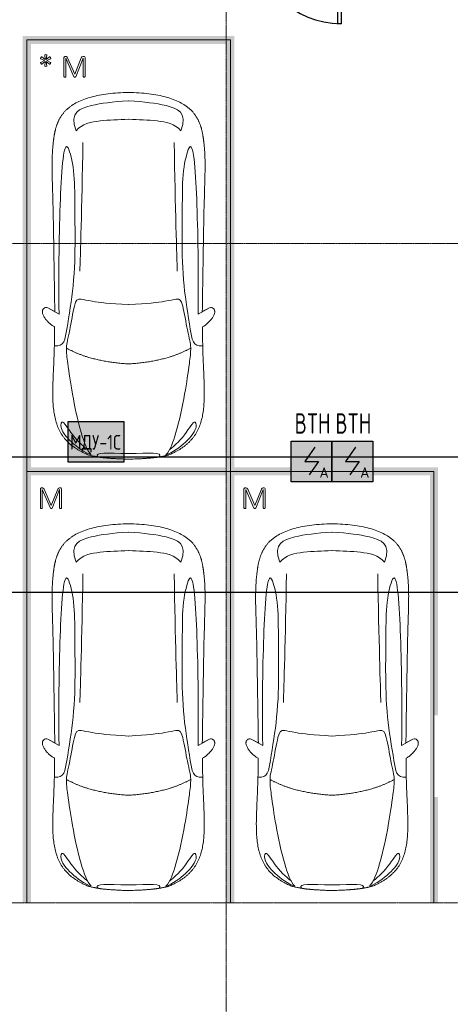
# Model space of a CAD drawing. Header units: millimetres. Extents: x -135639 to 224623, y -383017 to -59102.
# Tile 478 of 494: x 97276 to 102564, y -95970 to -83871. Entities that reach past the tile are written whole.
import ezdxf
from ezdxf.enums import TextEntityAlignment as Align

# ---------------------------------------------------------------- set-up
doc = ezdxf.new("R2010")
doc.units = ezdxf.units.MM
for name, pattern in [('CONTINOUS', [0]), ('Линия сетки', [25, 20, -2.5, 0, -2.5]), ('Невидимые', [5, 3, -2]), ('Штрих_3_3_', [6, 3, -3])]:
    doc.linetypes.add(name, pattern=pattern)
for name, color, linetype, lineweight in [('A-000-M_MASS', 7, 'Continuous', 18), ('A-325-M_DOOR', 7, 'Continuous', 18), ('A-325-M_DOOR__FRAME', 7, 'Continuous', 30), ('A-325-M_DOOR_PANEL', 7, 'Continuous', 30), ('C-953-M_PARKING', 7, 'Continuous', 18), ('C-953-MH_PARKING', 7, 'Невидимые', 18), ('Z-030-M_GRID', 7, 'Continuous', 9), ('Арматура воздуховодов', 7, 'Continuous', 18), ('ОС', 5, 'Continuous', 25), ('ПС', 7, 'Continuous', 40), ('СС-011-ПОЖ-СИГНАЛИЗАЦИЯ', 1, 'Continuous', 30)]:
    doc.layers.add(name, color=color, linetype=linetype, lineweight=lineweight)
doc.layers.add('ССПС', color=5, linetype='Continuous')
doc.styles.add('1111', font='isocpeur.ttf')

# ---------------------------------------------------------------- blocks, each defined once
blk = doc.blocks.new('A_PAR_Parking - M-2663509-B1_-7_650_')
at = {"layer": 'C-953-M_PARKING', "true_color": 0xf7f9fb}
blk.add_hatch(color=7, dxfattribs=at).paths.add_polyline_path([(-1300, 2650), (-1300, 1350), (-1250, 1350), (-1250, 350), (-1300, 350), (-1300, -2700), (1300, -2700), (1300, 2650), (1200, 2650), (1200, -2600), (-1200, -2600), (-1200, 2650)])
at = {"layer": 'A-000-M_MASS', "color": 253, "true_color": 0xaaaaaa}
for p, q in [((-853, 717), (-993, 639)), ((-906, 687), (-993, 639)), ((853, 717), (993, 639)), ((993, 639), (906, 687))]:
    blk.add_line(p, q, dxfattribs=at)
for centre, start, end in [((-1010, 678), 223.4184, 293.9305), ((1010, 678), 246.0695, 316.5816)]:
    blk.add_arc(centre, 42.2, start, end, dxfattribs=at)
for points, knots in [([(-908, 876), (-908, 976), (-911, 1161), (-920, 1362), (-926, 1508), (-930, 1645), (-930, 1769), (-922, 1880), (-911, 1957), (-894, 2031), (-871, 2100), (-841, 2165), (-809, 2216), (-779, 2254), (-754, 2281), (-727, 2307), (-698, 2332), (-667, 2355), (-636, 2376), (-604, 2395), (-574, 2412), (-545, 2426), (-519, 2438), (-500, 2445), (-485, 2450), (-474, 2453), (-463, 2456), (-452, 2458), (-440, 2461), (-428, 2463), (-414, 2466), (-402, 2468), (-391, 2470), (-383, 2471), (-376, 2473), (-370, 2474), (-363, 2475), (-356, 2476), (-349, 2477), (-343, 2478), (-337, 2479), (-330, 2480), (-324, 2481), (-317, 2481), (-309, 2482), (-301, 2483), (-293, 2484), (-285, 2485), (-276, 2486), (-263, 2487), (-249, 2488), (-235, 2489), (-223, 2490), (-211, 2491), (-199, 2492), (-186, 2493), (-168, 2494), (-148, 2495), (-127, 2496), (-106, 2497), (-77, 2498), (-40, 2500), (-13, 2501), (1, 2501)], [-1, -1, -1, -1, -0.913265, -0.826531, -0.783163, -0.739796, -0.653061, -0.612245, -0.571429, -0.530612, -0.489796, -0.44898, -0.408163, -0.387755, -0.367347, -0.346939, -0.326531, -0.306122, -0.285714, -0.265306, -0.244898, -0.22449, -0.204082, -0.183673, -0.173469, -0.163265, -0.153061, -0.142857, -0.132653, -0.122449, -0.112245, -0.102041, -0.096939, -0.091837, -0.086735, -0.084184, -0.081633, -0.076531, -0.07398, -0.071429, -0.068878, -0.066327, -0.063776, -0.061224, -0.058673, -0.056122, -0.053571, -0.05102, -0.048469, -0.045918, -0.040816, -0.038265, -0.035714, -0.033163, -0.030612, -0.028061, -0.02551, -0.020408, -0.017857, -0.015306, -0.010204, -0.005102, 0, 0, 0, 0]), ([(-480, 2441), (-586, 2392), (-719, 2283), (-847, 2128), (-828, 2057)], [0, 0, 0, 0, 0.53668, 1.024735, 1.024735, 1.024735, 1.024735]), ([(-459, 2446), (-508, 2398), (-601, 2147), (-696, 1684), (-744, 1354), (-774, 1106), (-734, 996), (-660, 552), (-618, 522), (-447, 565), (-234, 590), (-2, 602)], [0, 0, 0, 0, 0.884172, 2.058368, 3.212407, 3.977765, 4.871213, 5.547774, 6.288901, 6.772879, 7.454401, 7.454401, 7.454401, 7.454401]), ([(1, 2501), (22, 2500), (51, 2499), (88, 2498), (113, 2497), (137, 2496), (160, 2494), (181, 2493), (201, 2492), (219, 2491), (237, 2489), (253, 2488), (268, 2487), (282, 2485), (295, 2484), (307, 2483), (320, 2481), (330, 2480), (338, 2479), (345, 2478), (350, 2477), (356, 2476), (361, 2475), (366, 2474), (371, 2473), (377, 2472), (385, 2471), (393, 2469), (403, 2467), (416, 2465), (434, 2462), (454, 2458), (476, 2453), (498, 2446), (521, 2437), (555, 2422), (605, 2396), (669, 2355), (730, 2307), (773, 2263), (802, 2225), (823, 2195), (841, 2164), (857, 2132), (871, 2099), (887, 2053), (904, 1994), (915, 1931), (922, 1879), (926, 1839), (928, 1798), (930, 1756), (930, 1720), (931, 1690), (931, 1667), (930, 1645), (930, 1621), (929, 1598), (929, 1566), (927, 1526), (925, 1459), (919, 1336), (911, 1145), (908, 970), (908, 876)], [-1, -1, -1, -1, -0.992347, -0.98852, -0.984694, -0.980867, -0.977041, -0.973214, -0.969388, -0.965561, -0.961735, -0.957908, -0.954082, -0.950255, -0.946429, -0.942602, -0.938776, -0.933673, -0.931122, -0.928571, -0.92602, -0.923469, -0.920918, -0.918367, -0.915816, -0.913265, -0.908163, -0.903061, -0.897959, -0.887755, -0.877551, -0.857143, -0.836735, -0.816327, -0.795918, -0.77551, -0.734694, -0.693878, -0.653061, -0.612245, -0.591837, -0.571429, -0.55102, -0.530612, -0.510204, -0.489796, -0.44898, -0.408163, -0.387755, -0.367347, -0.346939, -0.326531, -0.306122, -0.295918, -0.285714, -0.27551, -0.265306, -0.255102, -0.244898, -0.22449, -0.204082, -0.163265, -0.081633, 0, 0, 0, 0]), ([(459, 2446), (508, 2398), (601, 2147), (696, 1684), (744, 1354), (774, 1106), (734, 996), (660, 552), (618, 522), (447, 565), (234, 590), (2, 602)], [0, 0, 0, 0, 0.884172, 2.058368, 3.212407, 3.977765, 4.871213, 5.547774, 6.288901, 6.772879, 7.454401, 7.454401, 7.454401, 7.454401]), ([(480, 2441), (586, 2392), (719, 2283), (847, 2128), (828, 2057)], [0, 0, 0, 0, 0.53668, 1.024735, 1.024735, 1.024735, 1.024735]), ([(-828, 2057), (-803, 2016), (-728, 2173), (-566, 2339), (-505, 2381)], [0, 0, 0, 0, 0.497572, 1.022643, 1.022643, 1.022643, 1.022643]), ([(828, 2057), (803, 2016), (728, 2173), (566, 2339), (505, 2381)], [0, 0, 0, 0, 0.497572, 1.022643, 1.022643, 1.022643, 1.022643]), ([(-908, 1106), (-792, 1130), (-753, 859), (-663, 332), (-655, -196), (-661, -684), (-663, -1068), (-764, -1443), (-817, -1157), (-842, -605), (-857, -17), (-857, 454), (-853, 717)], [0, 0, 0, 0, 1.013953, 2.476159, 4.172855, 5.704608, 7.082231, 8.244161, 9.589947, 11.154659, 12.917121, 14.362976, 14.362976, 14.362976, 14.362976]), ([(908, 1106), (792, 1130), (753, 859), (663, 332), (655, -196), (661, -684), (663, -1068), (764, -1443), (817, -1157), (842, -605), (857, -17), (857, 454), (853, 717)], [0, 0, 0, 0, 1.013953, 2.476159, 4.172855, 5.704608, 7.082231, 8.244161, 9.589947, 11.154659, 12.917121, 14.362976, 14.362976, 14.362976, 14.362976]), ([(-1041, 649), (-1044, 652), (-1049, 657), (-1053, 664), (-1055, 669), (-1057, 675), (-1058, 682), (-1058, 688), (-1058, 702), (-1052, 723), (-1036, 756), (-1011, 790), (-985, 818), (-962, 839), (-944, 853), (-926, 866), (-914, 873), (-908, 876)], [-1, -1, -1, -1, -0.941667, -0.9125, -0.883333, -0.854167, -0.825, -0.795833, -0.766667, -0.65, -0.533333, -0.4, -0.266667, -0.2, -0.133333, -0.066667, 0, 0, 0, 0]), ([(908, 876), (913, 873), (923, 867), (944, 853), (971, 832), (1000, 803), (1026, 771), (1043, 742), (1053, 719), (1057, 703), (1059, 690), (1058, 680), (1056, 673), (1054, 666), (1050, 658), (1045, 652), (1041, 649)], [-1, -1, -1, -1, -0.941667, -0.883333, -0.766667, -0.65, -0.533333, -0.4, -0.333333, -0.266667, -0.2, -0.166667, -0.133333, -0.1, -0.066667, 0, 0, 0, 0]), ([(0, -2004), (-45, -2004), (-132, -2001), (-252, -1991), (-362, -1974), (-462, -1950), (-551, -1921), (-630, -1886), (-686, -1853), (-726, -1824), (-753, -1802), (-774, -1782), (-789, -1766), (-799, -1753), (-809, -1740), (-819, -1727), (-828, -1714), (-836, -1701), (-844, -1688), (-851, -1674), (-858, -1661), (-864, -1647), (-870, -1634), (-876, -1620), (-881, -1606), (-885, -1592), (-890, -1578), (-894, -1565), (-897, -1551), (-901, -1537), (-904, -1524), (-907, -1510), (-909, -1497), (-912, -1483), (-914, -1470), (-916, -1457), (-918, -1444), (-919, -1432), (-921, -1419), (-923, -1403), (-925, -1383), (-928, -1361), (-930, -1339), (-932, -1318), (-934, -1290), (-936, -1257), (-938, -1218), (-939, -1179), (-940, -1139), (-940, -1097), (-939, -1039), (-938, -958), (-934, -846), (-931, -714), (-926, -559), (-923, -376), (-919, -163), (-915, 82), (-911, 315), (-908, 521), (-907, 631), (-906, 687)], [-1, -1, -1, -1, -0.97619, -0.952381, -0.928571, -0.904762, -0.880952, -0.857143, -0.833333, -0.821429, -0.809524, -0.797619, -0.791667, -0.785714, -0.779762, -0.77381, -0.767857, -0.761905, -0.755952, -0.75, -0.744048, -0.738095, -0.732143, -0.72619, -0.720238, -0.714286, -0.708333, -0.702381, -0.696429, -0.690476, -0.684524, -0.678571, -0.672619, -0.666667, -0.660714, -0.654762, -0.64881, -0.642857, -0.636905, -0.630952, -0.619048, -0.607143, -0.595238, -0.583333, -0.571429, -0.547619, -0.52381, -0.5, -0.47619, -0.452381, -0.428571, -0.380952, -0.333333, -0.285714, -0.238095, -0.190476, -0.142857, -0.095238, -0.047619, -0.02381, 0, 0, 0, 0]), ([(906, 687), (907, 631), (908, 521), (911, 367), (913, 222), (916, 41), (919, -163), (923, -376), (926, -559), (930, -688), (932, -780), (934, -844), (936, -902), (938, -956), (939, -1007), (940, -1053), (940, -1097), (940, -1139), (939, -1179), (938, -1218), (936, -1257), (934, -1290), (932, -1318), (930, -1339), (928, -1361), (925, -1383), (923, -1403), (921, -1419), (919, -1432), (918, -1444), (916, -1457), (914, -1470), (912, -1483), (909, -1497), (907, -1510), (904, -1524), (901, -1537), (897, -1551), (894, -1565), (890, -1578), (885, -1592), (881, -1606), (876, -1620), (870, -1634), (864, -1647), (858, -1661), (851, -1674), (844, -1688), (836, -1701), (828, -1714), (819, -1727), (809, -1740), (799, -1753), (789, -1766), (774, -1782), (753, -1802), (726, -1824), (686, -1853), (607, -1900), (495, -1942), (362, -1974), (252, -1991), (132, -2001), (45, -2004), (0, -2004)], [-1, -1, -1, -1, -0.97619, -0.952381, -0.928571, -0.904762, -0.857143, -0.809524, -0.761905, -0.714286, -0.690476, -0.666667, -0.642857, -0.619048, -0.595238, -0.571429, -0.547619, -0.52381, -0.5, -0.47619, -0.452381, -0.428571, -0.416667, -0.404762, -0.392857, -0.380952, -0.369048, -0.363095, -0.357143, -0.35119, -0.345238, -0.339286, -0.333333, -0.327381, -0.321429, -0.315476, -0.309524, -0.303571, -0.297619, -0.291667, -0.285714, -0.279762, -0.27381, -0.267857, -0.261905, -0.255952, -0.25, -0.244048, -0.238095, -0.232143, -0.22619, -0.220238, -0.214286, -0.208333, -0.202381, -0.190476, -0.178571, -0.166667, -0.142857, -0.095238, -0.071429, -0.047619, -0.02381, 0, 0, 0, 0]), ([(-643, -1535), (-732, -1765), (-468, -1855), (-203, -1891), (-2, -1902)], [0, 0, 0, 0, 0.867049, 1.684227, 1.684227, 1.684227, 1.684227]), ([(-643, -1535), (-570, -1622), (-349, -1664), (-124, -1672), (-2, -1676)], [0, 0, 0, 0, 0.616728, 1.242165, 1.242165, 1.242165, 1.242165]), ([(643, -1535), (732, -1765), (468, -1855), (203, -1891), (2, -1902)], [0, 0, 0, 0, 0.867049, 1.684227, 1.684227, 1.684227, 1.684227]), ([(643, -1535), (570, -1622), (349, -1664), (124, -1672), (2, -1676)], [0, 0, 0, 0, 0.616728, 1.242165, 1.242165, 1.242165, 1.242165])]:
    blk.add_open_spline(points, degree=3, knots=knots, dxfattribs=at)
for points, degree in [([(-376, 2470), (-425, 2412), (-257, 2425), (-2, 2432)], 3), ([(376, 2470), (425, 2412), (257, 2425), (2, 2432)], 3), ([(-2, 1330), (-478, 1299), (-762, 1135)], 2), ([(2, 1330), (478, 1299), (762, 1135)], 2), ([(-599, 190), (-592, 24), (-575, -588), (-560, -1389)], 3), ([(599, 190), (592, 24), (575, -588), (560, -1389)], 3)]:
    blk.add_open_spline(points, degree=degree, dxfattribs=at)
at = {"layer": 'C-953-M_PARKING', "color": 253, "true_color": 0xaaaaaa}
for p, q in [((-1250, -2650), (-1250, 2650)), ((1250, 2650), (1250, -2650)), ((823, -2198), (822, -2200)), ((822, -2200), (823, -2198)), ((822, -2200), (822, -2434)), ((825, -2196), (823, -2198)), ((823, -2198), (825, -2196)), ((828, -2195), (825, -2196)), ((834, -2195), (828, -2195)), ((840, -2195), (834, -2195)), ((844, -2196), (840, -2195)), ((846, -2198), (844, -2196)), ((844, -2196), (846, -2198)), ((846, -2200), (846, -2198)), ((846, -2198), (846, -2200)), ((938, -2199), (846, -2425)), ((846, -2425), (846, -2200)), ((869, -2430), (950, -2232)), ((939, -2197), (938, -2199)), ((938, -2199), (939, -2197)), ((941, -2196), (939, -2197)), ((939, -2197), (941, -2196)), ((944, -2195), (941, -2196)), ((949, -2195), (944, -2195)), ((953, -2195), (949, -2195)), ((950, -2232), (1037, -2429)), ((956, -2196), (953, -2195)), ((958, -2197), (956, -2196)), ((956, -2196), (958, -2197)), ((960, -2199), (958, -2197)), ((958, -2197), (960, -2199)), ((1059, -2425), (960, -2199)), ((1061, -2196), (1059, -2198)), ((1059, -2198), (1061, -2196)), ((1059, -2198), (1059, -2200)), ((1059, -2200), (1059, -2198)), ((1059, -2200), (1059, -2425)), ((1065, -2195), (1061, -2196)), ((1070, -2195), (1065, -2195)), ((1076, -2195), (1070, -2195)), ((1080, -2196), (1076, -2195)), ((1082, -2198), (1080, -2196)), ((1080, -2196), (1082, -2198)), ((1083, -2200), (1082, -2198)), ((1082, -2198), (1083, -2200)), ((1083, -2434), (1083, -2200)), ((822, -2434), (826, -2443)), ((826, -2443), (833, -2446)), ((833, -2446), (846, -2446)), ((846, -2446), (855, -2445)), ((855, -2445), (861, -2442)), ((861, -2442), (866, -2437)), ((866, -2437), (869, -2430)), ((1037, -2429), (1041, -2437)), ((1041, -2437), (1046, -2442)), ((1046, -2442), (1051, -2445)), ((1051, -2445), (1058, -2446)), ((1058, -2446), (1072, -2446)), ((1072, -2446), (1075, -2445)), ((1075, -2445), (1079, -2443)), ((1079, -2443), (1082, -2440)), ((1082, -2440), (1083, -2434)), ((1250, -2650), (-1250, -2650))]:
    blk.add_line(p, q, dxfattribs=at)
at = {"layer": 'C-953-MH_PARKING', "color": 253, "linetype": 'Штрих_3_3_', "true_color": 0xaaaaaa}
blk.add_line((-1200, 2650), (1200, 2650), dxfattribs=at)
blk = doc.blocks.new('A_PAR_Parking - M_Зависимые-2663510-B1_-7_650_')
at = {"layer": 'C-953-M_PARKING', "true_color": 0xf7f9fb}
blk.add_hatch(color=7, dxfattribs=at).paths.add_polyline_path([(-1300, 1921), (-1300, -2700), (1300, -2700), (1300, 2650), (1200, 2650), (1200, -2600), (-1200, -2600), (-1200, 2650), (-1300, 2650)])
at = {"layer": 'A-000-M_MASS', "color": 253, "true_color": 0xaaaaaa}
for p, q in [((-853, 717), (-993, 639)), ((-906, 687), (-993, 639)), ((853, 717), (993, 639)), ((993, 639), (906, 687))]:
    blk.add_line(p, q, dxfattribs=at)
for centre, start, end in [((-1010, 678), 223.4184, 293.9305), ((1010, 678), 246.0695, 316.5816)]:
    blk.add_arc(centre, 42.2, start, end, dxfattribs=at)
for points, knots in [([(-908, 876), (-908, 976), (-911, 1161), (-920, 1362), (-926, 1508), (-930, 1645), (-930, 1769), (-922, 1880), (-911, 1957), (-894, 2031), (-871, 2100), (-841, 2165), (-809, 2216), (-779, 2254), (-754, 2281), (-727, 2307), (-698, 2332), (-667, 2355), (-636, 2376), (-604, 2395), (-574, 2412), (-545, 2426), (-519, 2438), (-500, 2445), (-485, 2450), (-474, 2453), (-463, 2456), (-452, 2458), (-440, 2461), (-428, 2463), (-414, 2466), (-402, 2468), (-391, 2470), (-383, 2471), (-376, 2473), (-370, 2474), (-363, 2475), (-356, 2476), (-349, 2477), (-343, 2478), (-337, 2479), (-330, 2480), (-324, 2481), (-317, 2481), (-309, 2482), (-301, 2483), (-293, 2484), (-285, 2485), (-276, 2486), (-263, 2487), (-249, 2488), (-235, 2489), (-223, 2490), (-211, 2491), (-199, 2492), (-186, 2493), (-168, 2494), (-148, 2495), (-127, 2496), (-106, 2497), (-77, 2498), (-40, 2500), (-13, 2501), (1, 2501)], [-1, -1, -1, -1, -0.913265, -0.826531, -0.783163, -0.739796, -0.653061, -0.612245, -0.571429, -0.530612, -0.489796, -0.44898, -0.408163, -0.387755, -0.367347, -0.346939, -0.326531, -0.306122, -0.285714, -0.265306, -0.244898, -0.22449, -0.204082, -0.183673, -0.173469, -0.163265, -0.153061, -0.142857, -0.132653, -0.122449, -0.112245, -0.102041, -0.096939, -0.091837, -0.086735, -0.084184, -0.081633, -0.076531, -0.07398, -0.071429, -0.068878, -0.066327, -0.063776, -0.061224, -0.058673, -0.056122, -0.053571, -0.05102, -0.048469, -0.045918, -0.040816, -0.038265, -0.035714, -0.033163, -0.030612, -0.028061, -0.02551, -0.020408, -0.017857, -0.015306, -0.010204, -0.005102, 0, 0, 0, 0]), ([(-480, 2441), (-586, 2392), (-719, 2283), (-847, 2128), (-828, 2057)], [0, 0, 0, 0, 0.53668, 1.024735, 1.024735, 1.024735, 1.024735]), ([(-459, 2446), (-508, 2398), (-601, 2147), (-696, 1684), (-744, 1354), (-774, 1106), (-734, 996), (-660, 552), (-618, 522), (-447, 565), (-234, 590), (-2, 602)], [0, 0, 0, 0, 0.884172, 2.058368, 3.212407, 3.977765, 4.871213, 5.547774, 6.288901, 6.772879, 7.454401, 7.454401, 7.454401, 7.454401]), ([(1, 2501), (22, 2500), (51, 2499), (88, 2498), (113, 2497), (137, 2496), (160, 2494), (181, 2493), (201, 2492), (219, 2491), (237, 2489), (253, 2488), (268, 2487), (282, 2485), (295, 2484), (307, 2483), (320, 2481), (330, 2480), (338, 2479), (345, 2478), (350, 2477), (356, 2476), (361, 2475), (366, 2474), (371, 2473), (377, 2472), (385, 2471), (393, 2469), (403, 2467), (416, 2465), (434, 2462), (454, 2458), (476, 2453), (498, 2446), (521, 2437), (555, 2422), (605, 2396), (669, 2355), (730, 2307), (773, 2263), (802, 2225), (823, 2195), (841, 2164), (857, 2132), (871, 2099), (887, 2053), (904, 1994), (915, 1931), (922, 1879), (926, 1839), (928, 1798), (930, 1756), (930, 1720), (931, 1690), (931, 1667), (930, 1645), (930, 1621), (929, 1598), (929, 1566), (927, 1526), (925, 1459), (919, 1336), (911, 1145), (908, 970), (908, 876)], [-1, -1, -1, -1, -0.992347, -0.98852, -0.984694, -0.980867, -0.977041, -0.973214, -0.969388, -0.965561, -0.961735, -0.957908, -0.954082, -0.950255, -0.946429, -0.942602, -0.938776, -0.933673, -0.931122, -0.928571, -0.92602, -0.923469, -0.920918, -0.918367, -0.915816, -0.913265, -0.908163, -0.903061, -0.897959, -0.887755, -0.877551, -0.857143, -0.836735, -0.816327, -0.795918, -0.77551, -0.734694, -0.693878, -0.653061, -0.612245, -0.591837, -0.571429, -0.55102, -0.530612, -0.510204, -0.489796, -0.44898, -0.408163, -0.387755, -0.367347, -0.346939, -0.326531, -0.306122, -0.295918, -0.285714, -0.27551, -0.265306, -0.255102, -0.244898, -0.22449, -0.204082, -0.163265, -0.081633, 0, 0, 0, 0]), ([(459, 2446), (508, 2398), (601, 2147), (696, 1684), (744, 1354), (774, 1106), (734, 996), (660, 552), (618, 522), (447, 565), (234, 590), (2, 602)], [0, 0, 0, 0, 0.884172, 2.058368, 3.212407, 3.977765, 4.871213, 5.547774, 6.288901, 6.772879, 7.454401, 7.454401, 7.454401, 7.454401]), ([(480, 2441), (586, 2392), (719, 2283), (847, 2128), (828, 2057)], [0, 0, 0, 0, 0.53668, 1.024735, 1.024735, 1.024735, 1.024735]), ([(-828, 2057), (-803, 2016), (-728, 2173), (-566, 2339), (-505, 2381)], [0, 0, 0, 0, 0.497572, 1.022643, 1.022643, 1.022643, 1.022643]), ([(828, 2057), (803, 2016), (728, 2173), (566, 2339), (505, 2381)], [0, 0, 0, 0, 0.497572, 1.022643, 1.022643, 1.022643, 1.022643]), ([(-908, 1106), (-792, 1130), (-753, 859), (-663, 332), (-655, -196), (-661, -684), (-663, -1068), (-764, -1443), (-817, -1157), (-842, -605), (-857, -17), (-857, 454), (-853, 717)], [0, 0, 0, 0, 1.013953, 2.476159, 4.172855, 5.704608, 7.082231, 8.244161, 9.589947, 11.154659, 12.917121, 14.362976, 14.362976, 14.362976, 14.362976]), ([(908, 1106), (792, 1130), (753, 859), (663, 332), (655, -196), (661, -684), (663, -1068), (764, -1443), (817, -1157), (842, -605), (857, -17), (857, 454), (853, 717)], [0, 0, 0, 0, 1.013953, 2.476159, 4.172855, 5.704608, 7.082231, 8.244161, 9.589947, 11.154659, 12.917121, 14.362976, 14.362976, 14.362976, 14.362976]), ([(-1041, 649), (-1044, 652), (-1049, 657), (-1053, 664), (-1055, 669), (-1057, 675), (-1058, 682), (-1058, 688), (-1058, 702), (-1052, 723), (-1036, 756), (-1011, 790), (-985, 818), (-962, 839), (-944, 853), (-926, 866), (-914, 873), (-908, 876)], [-1, -1, -1, -1, -0.941667, -0.9125, -0.883333, -0.854167, -0.825, -0.795833, -0.766667, -0.65, -0.533333, -0.4, -0.266667, -0.2, -0.133333, -0.066667, 0, 0, 0, 0]), ([(908, 876), (913, 873), (923, 867), (944, 853), (971, 832), (1000, 803), (1026, 771), (1043, 742), (1053, 719), (1057, 703), (1059, 690), (1058, 680), (1056, 673), (1054, 666), (1050, 658), (1045, 652), (1041, 649)], [-1, -1, -1, -1, -0.941667, -0.883333, -0.766667, -0.65, -0.533333, -0.4, -0.333333, -0.266667, -0.2, -0.166667, -0.133333, -0.1, -0.066667, 0, 0, 0, 0]), ([(0, -2004), (-45, -2004), (-132, -2001), (-252, -1991), (-362, -1974), (-462, -1950), (-551, -1921), (-630, -1886), (-686, -1853), (-726, -1824), (-753, -1802), (-774, -1782), (-789, -1766), (-799, -1753), (-809, -1740), (-819, -1727), (-828, -1714), (-836, -1701), (-844, -1688), (-851, -1674), (-858, -1661), (-864, -1647), (-870, -1634), (-876, -1620), (-881, -1606), (-885, -1592), (-890, -1578), (-894, -1565), (-897, -1551), (-901, -1537), (-904, -1524), (-907, -1510), (-909, -1497), (-912, -1483), (-914, -1470), (-916, -1457), (-918, -1444), (-919, -1432), (-921, -1419), (-923, -1403), (-925, -1383), (-928, -1361), (-930, -1339), (-932, -1318), (-934, -1290), (-936, -1257), (-938, -1218), (-939, -1179), (-940, -1139), (-940, -1097), (-939, -1039), (-938, -958), (-934, -846), (-931, -714), (-926, -559), (-923, -376), (-919, -163), (-915, 82), (-911, 315), (-908, 521), (-907, 631), (-906, 687)], [-1, -1, -1, -1, -0.97619, -0.952381, -0.928571, -0.904762, -0.880952, -0.857143, -0.833333, -0.821429, -0.809524, -0.797619, -0.791667, -0.785714, -0.779762, -0.77381, -0.767857, -0.761905, -0.755952, -0.75, -0.744048, -0.738095, -0.732143, -0.72619, -0.720238, -0.714286, -0.708333, -0.702381, -0.696429, -0.690476, -0.684524, -0.678571, -0.672619, -0.666667, -0.660714, -0.654762, -0.64881, -0.642857, -0.636905, -0.630952, -0.619048, -0.607143, -0.595238, -0.583333, -0.571429, -0.547619, -0.52381, -0.5, -0.47619, -0.452381, -0.428571, -0.380952, -0.333333, -0.285714, -0.238095, -0.190476, -0.142857, -0.095238, -0.047619, -0.02381, 0, 0, 0, 0]), ([(906, 687), (907, 631), (908, 521), (911, 367), (913, 222), (916, 41), (919, -163), (923, -376), (926, -559), (930, -688), (932, -780), (934, -844), (936, -902), (938, -956), (939, -1007), (940, -1053), (940, -1097), (940, -1139), (939, -1179), (938, -1218), (936, -1257), (934, -1290), (932, -1318), (930, -1339), (928, -1361), (925, -1383), (923, -1403), (921, -1419), (919, -1432), (918, -1444), (916, -1457), (914, -1470), (912, -1483), (909, -1497), (907, -1510), (904, -1524), (901, -1537), (897, -1551), (894, -1565), (890, -1578), (885, -1592), (881, -1606), (876, -1620), (870, -1634), (864, -1647), (858, -1661), (851, -1674), (844, -1688), (836, -1701), (828, -1714), (819, -1727), (809, -1740), (799, -1753), (789, -1766), (774, -1782), (753, -1802), (726, -1824), (686, -1853), (607, -1900), (495, -1942), (362, -1974), (252, -1991), (132, -2001), (45, -2004), (0, -2004)], [-1, -1, -1, -1, -0.97619, -0.952381, -0.928571, -0.904762, -0.857143, -0.809524, -0.761905, -0.714286, -0.690476, -0.666667, -0.642857, -0.619048, -0.595238, -0.571429, -0.547619, -0.52381, -0.5, -0.47619, -0.452381, -0.428571, -0.416667, -0.404762, -0.392857, -0.380952, -0.369048, -0.363095, -0.357143, -0.35119, -0.345238, -0.339286, -0.333333, -0.327381, -0.321429, -0.315476, -0.309524, -0.303571, -0.297619, -0.291667, -0.285714, -0.279762, -0.27381, -0.267857, -0.261905, -0.255952, -0.25, -0.244048, -0.238095, -0.232143, -0.22619, -0.220238, -0.214286, -0.208333, -0.202381, -0.190476, -0.178571, -0.166667, -0.142857, -0.095238, -0.071429, -0.047619, -0.02381, 0, 0, 0, 0]), ([(-643, -1535), (-732, -1765), (-468, -1855), (-203, -1891), (-2, -1902)], [0, 0, 0, 0, 0.867049, 1.684227, 1.684227, 1.684227, 1.684227]), ([(-643, -1535), (-570, -1622), (-349, -1664), (-124, -1672), (-2, -1676)], [0, 0, 0, 0, 0.616728, 1.242165, 1.242165, 1.242165, 1.242165]), ([(643, -1535), (732, -1765), (468, -1855), (203, -1891), (2, -1902)], [0, 0, 0, 0, 0.867049, 1.684227, 1.684227, 1.684227, 1.684227]), ([(643, -1535), (570, -1622), (349, -1664), (124, -1672), (2, -1676)], [0, 0, 0, 0, 0.616728, 1.242165, 1.242165, 1.242165, 1.242165])]:
    blk.add_open_spline(points, degree=3, knots=knots, dxfattribs=at)
for points, degree in [([(-376, 2470), (-425, 2412), (-257, 2425), (-2, 2432)], 3), ([(376, 2470), (425, 2412), (257, 2425), (2, 2432)], 3), ([(-2, 1330), (-478, 1299), (-762, 1135)], 2), ([(2, 1330), (478, 1299), (762, 1135)], 2), ([(-599, 190), (-592, 24), (-575, -588), (-560, -1389)], 3), ([(599, 190), (592, 24), (575, -588), (560, -1389)], 3)]:
    blk.add_open_spline(points, degree=degree, dxfattribs=at)
at = {"layer": 'C-953-M_PARKING', "color": 253, "true_color": 0xaaaaaa}
for p, q in [((-1250, -2650), (-1250, 2650)), ((1250, 2650), (1250, -2650)), ((535, -2196), (533, -2198)), ((533, -2198), (535, -2196)), ((533, -2198), (533, -2200)), ((533, -2200), (533, -2198)), ((533, -2200), (533, -2434)), ((539, -2195), (535, -2196)), ((544, -2195), (539, -2195)), ((550, -2195), (544, -2195)), ((554, -2196), (550, -2195)), ((556, -2198), (554, -2196)), ((554, -2196), (556, -2198)), ((557, -2200), (556, -2198)), ((556, -2198), (557, -2200)), ((649, -2199), (557, -2425)), ((557, -2425), (557, -2200)), ((580, -2430), (660, -2232)), ((651, -2196), (649, -2197)), ((649, -2197), (651, -2196)), ((649, -2197), (649, -2199)), ((649, -2199), (649, -2197)), ((655, -2195), (651, -2196)), ((659, -2195), (655, -2195)), ((664, -2195), (659, -2195)), ((660, -2232), (748, -2429)), ((667, -2196), (664, -2195)), ((669, -2197), (667, -2196)), ((667, -2196), (669, -2197)), ((670, -2199), (669, -2197)), ((669, -2197), (670, -2199)), ((769, -2425), (670, -2199)), ((770, -2198), (769, -2200)), ((769, -2200), (770, -2198)), ((769, -2200), (769, -2425)), ((772, -2196), (770, -2198)), ((770, -2198), (772, -2196)), ((775, -2195), (772, -2196)), ((781, -2195), (775, -2195)), ((787, -2195), (781, -2195)), ((791, -2196), (787, -2195)), ((793, -2198), (791, -2196)), ((791, -2196), (793, -2198)), ((793, -2200), (793, -2198)), ((793, -2198), (793, -2200)), ((793, -2434), (793, -2200)), ((959, -2361), (955, -2371)), ((955, -2371), (957, -2375)), ((957, -2375), (1002, -2398)), ((1002, -2398), (957, -2420)), ((965, -2353), (959, -2361)), ((969, -2353), (965, -2353)), ((1010, -2384), (969, -2353)), ((969, -2442), (1010, -2412)), ((1008, -2327), (1005, -2330)), ((1005, -2330), (1010, -2384)), ((1010, -2412), (1005, -2465)), ((1018, -2325), (1008, -2327)), ((1028, -2327), (1018, -2325)), ((1025, -2384), (1030, -2330)), ((1066, -2353), (1025, -2384)), ((1030, -2465), (1025, -2412)), ((1025, -2412), (1066, -2442)), ((1030, -2330), (1028, -2327)), ((1033, -2398), (1078, -2375)), ((1078, -2420), (1033, -2398)), ((1070, -2353), (1066, -2353)), ((1076, -2361), (1070, -2353)), ((1080, -2371), (1076, -2361)), ((1078, -2375), (1080, -2371)), ((533, -2434), (536, -2443)), ((536, -2443), (544, -2446)), ((544, -2446), (556, -2446)), ((556, -2446), (565, -2445)), ((565, -2445), (572, -2442)), ((572, -2442), (576, -2437)), ((576, -2437), (580, -2430)), ((748, -2429), (752, -2437)), ((752, -2437), (757, -2442)), ((757, -2442), (762, -2445)), ((762, -2445), (768, -2446)), ((768, -2446), (782, -2446)), ((782, -2446), (786, -2445)), ((786, -2445), (789, -2443)), ((789, -2443), (792, -2440)), ((792, -2440), (793, -2434)), ((957, -2420), (955, -2424)), ((955, -2424), (959, -2434)), ((959, -2434), (965, -2442)), ((965, -2442), (969, -2442)), ((1005, -2465), (1008, -2469)), ((1008, -2469), (1018, -2470)), ((1018, -2470), (1028, -2469)), ((1028, -2469), (1030, -2465)), ((1066, -2442), (1070, -2442)), ((1070, -2442), (1076, -2434)), ((1076, -2434), (1080, -2424)), ((1080, -2424), (1078, -2420)), ((1250, -2650), (-1250, -2650))]:
    blk.add_line(p, q, dxfattribs=at)
blk = doc.blocks.new('101_Дверь_Однопольная - _ПЧ_Мет_1000х2000_ВРУ_ГРЩ_EIS60_Пр-4457117-B1_-7_650_')
at = {"layer": 'A-325-M_DOOR', "color": 253, "lineweight": 30, "true_color": 0xaaaaaa}
for p, q in [((-600, 100), (-585, 100)), ((-600, -15), (-600, 100)), ((-585, 100), (-585, -15)), ((585, -15), (585, 100)), ((585, 100), (600, 100)), ((600, 100), (600, -15)), ((-585, -15), (-600, -15)), ((600, -15), (585, -15))]:
    blk.add_line(p, q, dxfattribs=at)
at = {"layer": 'A-325-M_DOOR__FRAME', "color": 253, "true_color": 0xaaaaaa}
for p, q in [((-585, 100), (-525, 100)), ((-585, -15), (-585, 100)), ((-525, 100), (-525, 60)), ((-525, 60), (-515, 60)), ((-515, 60), (-515, -15)), ((515, 60), (525, 60)), ((515, -15), (515, 60)), ((525, 100), (585, 100)), ((525, 60), (525, 100)), ((585, 100), (585, -15)), ((-515, -15), (-585, -15)), ((585, -15), (515, -15))]:
    blk.add_line(p, q, dxfattribs=at)
at = {"layer": 'A-325-M_DOOR_PANEL', "color": 253, "true_color": 0xaaaaaa}
for p, q in [((-525, 1150), (-485, 1150)), ((-525, 100), (-525, 1150)), ((-485, 1150), (-485, 100)), ((-485, 100), (-525, 100))]:
    blk.add_line(p, q, dxfattribs=at)
blk.add_arc((-525, 100), 1050, 0, 90, dxfattribs=at)
blk = doc.blocks.new('135_SLK_GD_AR_rvt-1-B1_-7_650_')
at = {"layer": 'A-325-M_DOOR', "color": 253, "lineweight": 18, "true_color": 0xaaaaaa, "rotation": 180}
blk.add_blockref('101_Дверь_Однопольная - _ПЧ_Мет_1000х2000_ВРУ_ГРЩ_EIS60_Пр-4457117-B1_-7_650_', (108834, 110050), dxfattribs=at)
at = {"layer": 'C-953-M_PARKING', "color": 253, "lineweight": 18, "true_color": 0xaaaaaa, "rotation": 180}
for name, p in [('A_PAR_Parking - M_Зависимые-2663510-B1_-7_650_', (106750, 106050)), ('A_PAR_Parking - M-2663509-B1_-7_650_', (106750, 100750)), ('A_PAR_Parking - M-2663509-B1_-7_650_', (109250, 100750))]:
    blk.add_blockref(name, p, dxfattribs=at)
blk = doc.blocks.new('-1 эт')
at = {"layer": 'Z-030-M_GRID', "color": 253, "linetype": 'Линия сетки', "true_color": 0xaaaaaa}
for p, q in [((107950, -19694.5), (107950, 133719.9)), ((155945.2, 106200), (78095.2, 106200)), ((155945.7, 98100), (78095.2, 98100))]:
    blk.add_line(p, q, dxfattribs=at)
at = {"lineweight": 5}
blk.add_blockref('135_SLK_GD_AR_rvt-1-B1_-7_650_', (0, 0), dxfattribs=at)
blk = doc.blocks.new('*U4706')
at = {"lineweight": 35, "true_color": 0xffffff}
h = blk.add_hatch(color=7, dxfattribs=at)
h.dxf.hatch_style = 1
h.paths.add_polyline_path([(0, 500), (0, 0), (500, 0), (500, 500)])
at = {"color": 1, "linetype": 'ByBlock', "lineweight": -2}
for p, q in [((289, 426), (167, 250)), ((167, 250), (333, 250)), ((333, 250), (219, 86))]:
    blk.add_line(p, q, dxfattribs=at)
at = {"color": 1, "linetype": 'ByBlock', "lineweight": -2, "ltscale": 0.1}
blk.add_lwpolyline([(0, 500), (500, 500), (500, 0), (0, 0)], close=True, dxfattribs=at)
at = {"color": 1, "linetype": 'ByBlock', "lineweight": -2, "ltscale": 1000, "style": '1111'}
blk.add_text('A', height=128, dxfattribs=at).set_placement((403, 49), align=Align.CENTER)
at = {"color": 0, "linetype": 'ByBlock', "lineweight": -2, "style": '1111'}
blk.add_attdef('INDEX', (-63, -235), '', height=125, dxfattribs=at)
at = {"color": 0, "linetype": 'ByBlock', "lineweight": -2, "style": '1111', "flags": 1}
for tag, p in [('NAME_DEVICE', (-64, -421)), ('NUM_POM', (-82, -847))]:
    blk.add_attdef(tag, p, '', height=125, dxfattribs=at)
at = {"color": 0, "linetype": 'ByBlock', "lineweight": -2, "style": '1111', "width": 0.7}
blk.add_attdef('NUM_DEVICE', (-64, -630), '', height=125, dxfattribs=at)
blk = doc.blocks.new('ger')
at = {"lineweight": 40, "ltscale": 2, "true_color": 0xffffff}
h = blk.add_hatch(color=7, dxfattribs=at)
h.dxf.hatch_style = 1
h.paths.add_polyline_path([(491036, -67336), (491036, -66843), (490345, -66843), (490345, -67336)])
at = {"layer": 'ОС', "color": 1, "lineweight": 30}
blk.add_lwpolyline([(491036, -66843), (490345, -66843), (490345, -67336), (491036, -67336)], close=True, dxfattribs=at)
at = {"layer": 'ССПС', "color": 1, "lineweight": -2, "ltscale": 1000, "style": '1111', "width": 0.8}
blk.add_text('МДУ-1С', height=180, dxfattribs=at).set_placement((490371, -67186))

msp = doc.modelspace()

# ---------------------------------------------------------------- linework, layer by layer
at = {"layer": 'СС-011-ПОЖ-СИГНАЛИЗАЦИЯ', "lineweight": 30}
msp.add_lwpolyline([(85313, -79943), (85313, -85442), (95639, -85442), (95639, -84402), (96966, -84402), (96966, -89243), (103290, -89243), (103290, -90908), (94103, -90908), (84393, -90908), (84393, -96691), (96712, -96691), (96712, -101944), (85150, -101944), (85150, -104258), (113390, -104258)], dxfattribs=at)

# ---------------------------------------------------------------- block references
msp.add_blockref('-1 эт', (-8137, -192821))
at = {"layer": 'Арматура воздуховодов', "lineweight": 30}
msp.add_blockref('ger', (-392477, -21968), dxfattribs=at)
at = {"layer": 'ПС', "color": 7, "linetype": 'CONTINOUS', "lineweight": 30, "ltscale": 100}
ref = msp.add_blockref('*U4706', (100611, -89549), dxfattribs=dict(at, xscale=1.000736, yscale=1.000736, zscale=1.000736))
ref.add_attrib('NUM_DEVICE', 'BTH', dxfattribs={"layer": '0', "color": 0, "linetype": 'ByBlock', "lineweight": -2, "ltscale": 100, "height": 250.2, "style": '1111', "width": 0.7}).set_placement((100873, -88958), align=Align.CENTER)
ref = msp.add_blockref('*U4706', (101111, -89549), dxfattribs=dict(at, xscale=1.000736, yscale=1.000736, zscale=1.000736))
ref.add_attrib('NUM_DEVICE', 'BTH', dxfattribs={"layer": '0', "color": 0, "linetype": 'ByBlock', "lineweight": -2, "ltscale": 100, "height": 250.2, "style": '1111', "width": 0.7}).set_placement((101373, -88958), align=Align.CENTER)

doc.saveas('drawing.dxf')
